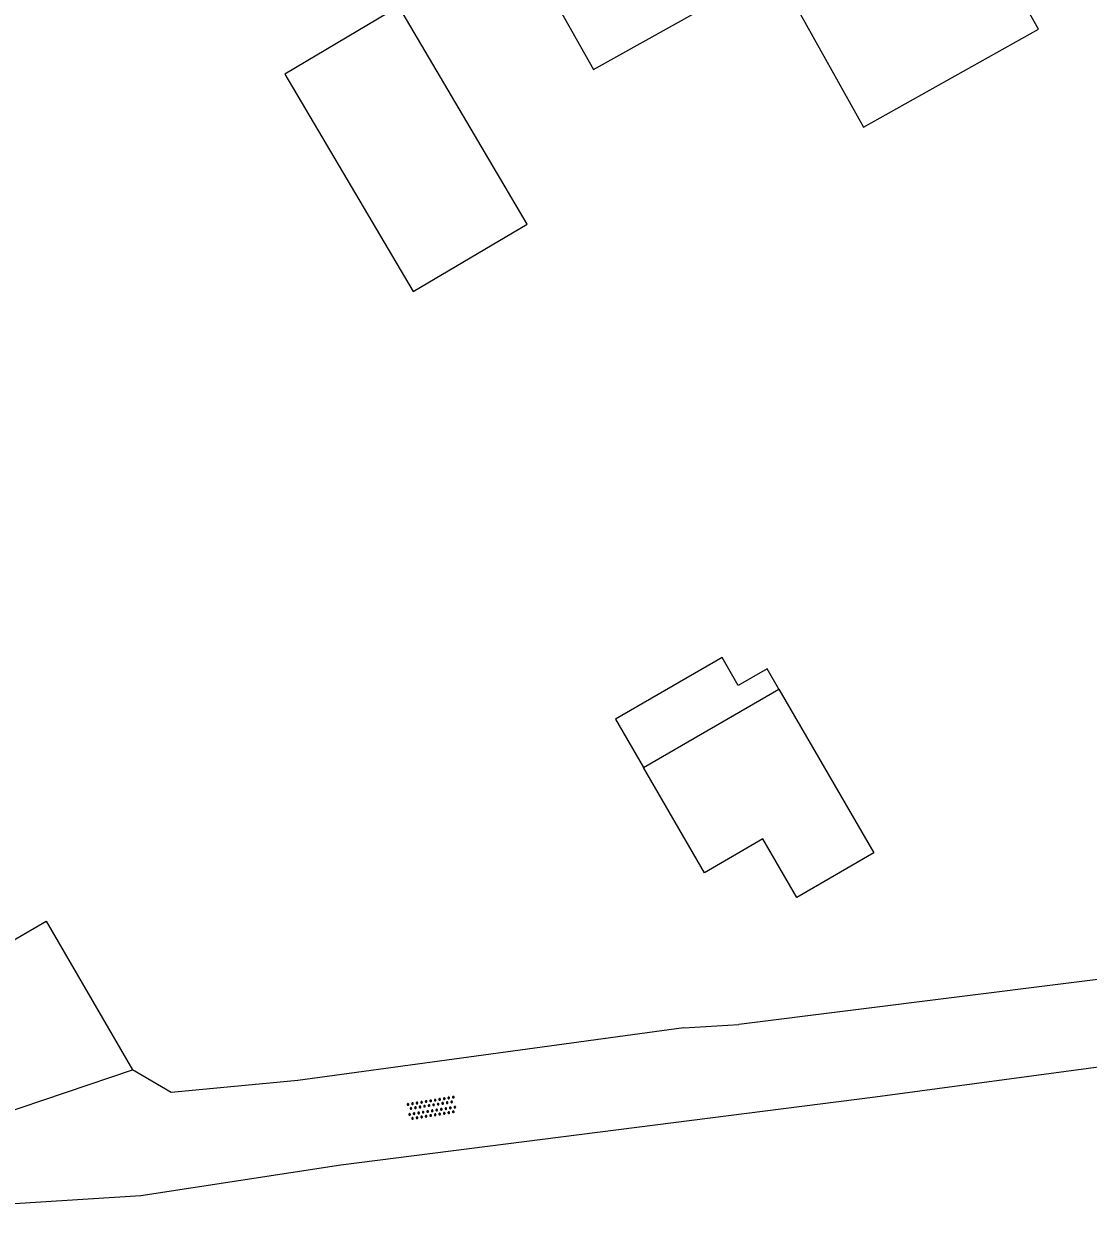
# Model space of a CAD drawing. Extents: x 135999 to 138000, y 396000 to 398501.
# Drawn here: x 136368.1 to 136414.4, y 397514.6 to 397566.8 of the extents above; entities that cross this region are included whole.
import ezdxf

# ---------------------------------------------------------------- set-up
doc = ezdxf.new("R2010")
doc.units = 0
for name, color, linetype in [('gg-afsc-hekwerk', 7, 'Continuous'), ('gg-bbg-bijgebouw', 7, 'Continuous'), ('gg-bbg-gedigitaliseerde bebouwing', 7, 'Continuous'), ('gg-bbg-gedigitaliseerde bijgebouw', 7, 'Continuous'), ('gg-bbg-luifel en loopbrug', 7, 'Continuous'), ('gg-knt-onverhard', 7, 'Continuous'), ('gt-symb-overige verharding', 7, 'Continuous')]:
    doc.layers.add(name, color=color, linetype=linetype)

# ---------------------------------------------------------------- blocks, each defined once
blk = doc.blocks.new('gt0-OVH')
at = {"layer": 'gt-symb-overige verharding'}
for points in [[(-0.972, 0.298), (-0.967, 0.308), (-0.965, 0.319), (-0.966, 0.33), (-0.971, 0.34), (-0.978, 0.348), (-0.988, 0.353), (-0.999, 0.355), (-1.01, 0.354), (-1.02, 0.349), (-1.028, 0.342), (-1.033, 0.332), (-1.035, 0.321), (-1.034, 0.31), (-1.029, 0.3), (-1.022, 0.292), (-1.012, 0.287), (-1.001, 0.285), (-0.99, 0.286), (-0.98, 0.291)], [(-0.872, 0.106), (-0.867, 0.116), (-0.865, 0.126), (-0.866, 0.137), (-0.871, 0.147), (-0.878, 0.156), (-0.888, 0.161), (-0.899, 0.163), (-0.91, 0.162), (-0.92, 0.157), (-0.928, 0.15), (-0.933, 0.14), (-0.935, 0.129), (-0.934, 0.118), (-0.929, 0.108), (-0.922, 0.1), (-0.912, 0.095), (-0.901, 0.092), (-0.89, 0.094), (-0.88, 0.098)], [(-0.772, 0.298), (-0.767, 0.308), (-0.765, 0.319), (-0.766, 0.33), (-0.771, 0.34), (-0.778, 0.348), (-0.788, 0.353), (-0.799, 0.355), (-0.81, 0.354), (-0.82, 0.349), (-0.828, 0.342), (-0.833, 0.332), (-0.835, 0.321), (-0.834, 0.31), (-0.829, 0.3), (-0.822, 0.292), (-0.812, 0.287), (-0.801, 0.285), (-0.79, 0.286), (-0.78, 0.291)], [(-0.672, 0.106), (-0.667, 0.116), (-0.665, 0.126), (-0.666, 0.137), (-0.671, 0.147), (-0.678, 0.156), (-0.688, 0.161), (-0.699, 0.163), (-0.71, 0.162), (-0.72, 0.157), (-0.728, 0.15), (-0.733, 0.14), (-0.735, 0.129), (-0.734, 0.118), (-0.729, 0.108), (-0.722, 0.1), (-0.712, 0.095), (-0.701, 0.092), (-0.69, 0.094), (-0.68, 0.098)], [(-0.572, 0.298), (-0.567, 0.308), (-0.565, 0.319), (-0.566, 0.33), (-0.571, 0.34), (-0.578, 0.348), (-0.588, 0.353), (-0.599, 0.355), (-0.61, 0.354), (-0.62, 0.349), (-0.628, 0.342), (-0.633, 0.332), (-0.635, 0.321), (-0.634, 0.31), (-0.629, 0.3), (-0.622, 0.292), (-0.612, 0.287), (-0.601, 0.285), (-0.59, 0.286), (-0.58, 0.291)], [(-0.472, 0.106), (-0.467, 0.116), (-0.465, 0.126), (-0.466, 0.137), (-0.471, 0.147), (-0.478, 0.156), (-0.488, 0.161), (-0.499, 0.163), (-0.51, 0.162), (-0.52, 0.157), (-0.528, 0.15), (-0.533, 0.14), (-0.535, 0.129), (-0.534, 0.118), (-0.529, 0.108), (-0.522, 0.1), (-0.512, 0.095), (-0.501, 0.092), (-0.49, 0.094), (-0.48, 0.098)], [(-0.372, 0.298), (-0.367, 0.308), (-0.365, 0.319), (-0.366, 0.33), (-0.371, 0.34), (-0.378, 0.348), (-0.388, 0.353), (-0.399, 0.355), (-0.41, 0.354), (-0.42, 0.349), (-0.428, 0.342), (-0.433, 0.332), (-0.435, 0.321), (-0.434, 0.31), (-0.429, 0.3), (-0.422, 0.292), (-0.412, 0.287), (-0.401, 0.285), (-0.39, 0.286), (-0.38, 0.291)], [(-0.272, 0.106), (-0.267, 0.116), (-0.265, 0.126), (-0.266, 0.137), (-0.271, 0.147), (-0.278, 0.156), (-0.288, 0.161), (-0.299, 0.163), (-0.31, 0.162), (-0.32, 0.157), (-0.328, 0.15), (-0.333, 0.14), (-0.335, 0.129), (-0.334, 0.118), (-0.329, 0.108), (-0.322, 0.1), (-0.312, 0.095), (-0.301, 0.092), (-0.29, 0.094), (-0.28, 0.098)], [(-0.172, 0.298), (-0.167, 0.308), (-0.165, 0.319), (-0.166, 0.33), (-0.171, 0.34), (-0.178, 0.348), (-0.188, 0.353), (-0.199, 0.355), (-0.21, 0.354), (-0.22, 0.349), (-0.228, 0.342), (-0.233, 0.332), (-0.235, 0.321), (-0.234, 0.31), (-0.229, 0.3), (-0.222, 0.292), (-0.212, 0.287), (-0.201, 0.285), (-0.19, 0.286), (-0.18, 0.291)], [(-0.072, 0.106), (-0.067, 0.116), (-0.065, 0.126), (-0.066, 0.137), (-0.071, 0.147), (-0.078, 0.156), (-0.088, 0.161), (-0.099, 0.163), (-0.11, 0.162), (-0.12, 0.157), (-0.128, 0.15), (-0.133, 0.14), (-0.135, 0.129), (-0.134, 0.118), (-0.129, 0.108), (-0.122, 0.1), (-0.112, 0.095), (-0.101, 0.092), (-0.09, 0.094), (-0.08, 0.098)], [(0.028, 0.298), (0.033, 0.308), (0.035, 0.319), (0.034, 0.33), (0.029, 0.34), (0.022, 0.348), (0.012, 0.353), (0.001, 0.355), (-0.01, 0.354), (-0.02, 0.349), (-0.028, 0.342), (-0.033, 0.332), (-0.035, 0.321), (-0.034, 0.31), (-0.029, 0.3), (-0.022, 0.292), (-0.012, 0.287), (-0.001, 0.285), (0.01, 0.286), (0.02, 0.291)], [(0.128, 0.106), (0.133, 0.116), (0.135, 0.126), (0.134, 0.137), (0.129, 0.147), (0.122, 0.156), (0.112, 0.161), (0.101, 0.163), (0.09, 0.162), (0.08, 0.157), (0.072, 0.15), (0.067, 0.14), (0.065, 0.129), (0.066, 0.118), (0.071, 0.108), (0.078, 0.1), (0.088, 0.095), (0.099, 0.092), (0.11, 0.094), (0.12, 0.098)], [(0.228, 0.298), (0.233, 0.308), (0.235, 0.319), (0.234, 0.33), (0.229, 0.34), (0.222, 0.348), (0.212, 0.353), (0.201, 0.355), (0.19, 0.354), (0.18, 0.349), (0.172, 0.342), (0.167, 0.332), (0.165, 0.321), (0.166, 0.31), (0.171, 0.3), (0.178, 0.292), (0.188, 0.287), (0.199, 0.285), (0.21, 0.286), (0.22, 0.291)], [(0.328, 0.106), (0.333, 0.116), (0.335, 0.126), (0.334, 0.137), (0.329, 0.147), (0.322, 0.156), (0.312, 0.161), (0.301, 0.163), (0.29, 0.162), (0.28, 0.157), (0.272, 0.15), (0.267, 0.14), (0.265, 0.129), (0.266, 0.118), (0.271, 0.108), (0.278, 0.1), (0.288, 0.095), (0.299, 0.092), (0.31, 0.094), (0.32, 0.098)], [(0.428, 0.298), (0.433, 0.308), (0.435, 0.319), (0.434, 0.33), (0.429, 0.34), (0.422, 0.348), (0.412, 0.353), (0.401, 0.355), (0.39, 0.354), (0.38, 0.349), (0.372, 0.342), (0.367, 0.332), (0.365, 0.321), (0.366, 0.31), (0.371, 0.3), (0.378, 0.292), (0.388, 0.287), (0.399, 0.285), (0.41, 0.286), (0.42, 0.291)], [(0.528, 0.106), (0.533, 0.116), (0.535, 0.126), (0.534, 0.137), (0.529, 0.147), (0.522, 0.156), (0.512, 0.161), (0.501, 0.163), (0.49, 0.162), (0.48, 0.157), (0.472, 0.15), (0.467, 0.14), (0.465, 0.129), (0.466, 0.118), (0.471, 0.108), (0.478, 0.1), (0.488, 0.095), (0.499, 0.092), (0.51, 0.094), (0.52, 0.098)], [(0.628, 0.298), (0.633, 0.308), (0.635, 0.319), (0.634, 0.33), (0.629, 0.34), (0.622, 0.348), (0.612, 0.353), (0.601, 0.355), (0.59, 0.354), (0.58, 0.349), (0.572, 0.342), (0.567, 0.332), (0.565, 0.321), (0.566, 0.31), (0.571, 0.3), (0.578, 0.292), (0.588, 0.287), (0.599, 0.285), (0.61, 0.286), (0.62, 0.291)], [(0.728, 0.106), (0.733, 0.116), (0.735, 0.126), (0.734, 0.137), (0.729, 0.147), (0.722, 0.156), (0.712, 0.161), (0.701, 0.163), (0.69, 0.162), (0.68, 0.157), (0.672, 0.15), (0.667, 0.14), (0.665, 0.129), (0.666, 0.118), (0.671, 0.108), (0.678, 0.1), (0.688, 0.095), (0.699, 0.092), (0.71, 0.094), (0.72, 0.098)], [(0.828, 0.298), (0.833, 0.308), (0.835, 0.319), (0.834, 0.33), (0.829, 0.34), (0.822, 0.348), (0.812, 0.353), (0.801, 0.355), (0.79, 0.354), (0.78, 0.349), (0.772, 0.342), (0.767, 0.332), (0.765, 0.321), (0.766, 0.31), (0.771, 0.3), (0.778, 0.292), (0.788, 0.287), (0.799, 0.285), (0.81, 0.286), (0.82, 0.291)], [(0.928, 0.106), (0.933, 0.116), (0.935, 0.126), (0.934, 0.137), (0.929, 0.147), (0.922, 0.156), (0.912, 0.161), (0.901, 0.163), (0.89, 0.162), (0.88, 0.157), (0.872, 0.15), (0.867, 0.14), (0.865, 0.129), (0.866, 0.118), (0.871, 0.108), (0.878, 0.1), (0.888, 0.095), (0.899, 0.092), (0.91, 0.094), (0.92, 0.098)], [(1.028, 0.298), (1.033, 0.308), (1.035, 0.319), (1.034, 0.33), (1.029, 0.34), (1.022, 0.348), (1.012, 0.353), (1.001, 0.355), (0.99, 0.354), (0.98, 0.349), (0.972, 0.342), (0.967, 0.332), (0.965, 0.321), (0.966, 0.31), (0.971, 0.3), (0.978, 0.292), (0.988, 0.287), (0.999, 0.285), (1.01, 0.286), (1.02, 0.291)], [(-0.972, -0.142), (-0.967, -0.132), (-0.965, -0.121), (-0.966, -0.11), (-0.971, -0.1), (-0.978, -0.092), (-0.988, -0.087), (-0.999, -0.085), (-1.01, -0.086), (-1.02, -0.091), (-1.028, -0.098), (-1.033, -0.108), (-1.035, -0.119), (-1.034, -0.13), (-1.029, -0.14), (-1.022, -0.148), (-1.012, -0.153), (-1.001, -0.155), (-0.99, -0.154), (-0.98, -0.149)], [(-0.872, -0.334), (-0.867, -0.324), (-0.865, -0.314), (-0.866, -0.303), (-0.871, -0.293), (-0.878, -0.284), (-0.888, -0.279), (-0.899, -0.277), (-0.91, -0.278), (-0.92, -0.283), (-0.928, -0.29), (-0.933, -0.3), (-0.935, -0.311), (-0.934, -0.322), (-0.929, -0.332), (-0.922, -0.34), (-0.912, -0.345), (-0.901, -0.348), (-0.89, -0.346), (-0.88, -0.342)], [(-0.772, -0.142), (-0.767, -0.132), (-0.765, -0.121), (-0.766, -0.11), (-0.771, -0.1), (-0.778, -0.092), (-0.788, -0.087), (-0.799, -0.085), (-0.81, -0.086), (-0.82, -0.091), (-0.828, -0.098), (-0.833, -0.108), (-0.835, -0.119), (-0.834, -0.13), (-0.829, -0.14), (-0.822, -0.148), (-0.812, -0.153), (-0.801, -0.155), (-0.79, -0.154), (-0.78, -0.149)], [(-0.672, -0.334), (-0.667, -0.324), (-0.665, -0.314), (-0.666, -0.303), (-0.671, -0.293), (-0.678, -0.284), (-0.688, -0.279), (-0.699, -0.277), (-0.71, -0.278), (-0.72, -0.283), (-0.728, -0.29), (-0.733, -0.3), (-0.735, -0.311), (-0.734, -0.322), (-0.729, -0.332), (-0.722, -0.34), (-0.712, -0.345), (-0.701, -0.348), (-0.69, -0.346), (-0.68, -0.342)], [(-0.572, -0.142), (-0.567, -0.132), (-0.565, -0.121), (-0.566, -0.11), (-0.571, -0.1), (-0.578, -0.092), (-0.588, -0.087), (-0.599, -0.085), (-0.61, -0.086), (-0.62, -0.091), (-0.628, -0.098), (-0.633, -0.108), (-0.635, -0.119), (-0.634, -0.13), (-0.629, -0.14), (-0.622, -0.148), (-0.612, -0.153), (-0.601, -0.155), (-0.59, -0.154), (-0.58, -0.149)], [(-0.472, -0.334), (-0.467, -0.324), (-0.465, -0.314), (-0.466, -0.303), (-0.471, -0.293), (-0.478, -0.284), (-0.488, -0.279), (-0.499, -0.277), (-0.51, -0.278), (-0.52, -0.283), (-0.528, -0.29), (-0.533, -0.3), (-0.535, -0.311), (-0.534, -0.322), (-0.529, -0.332), (-0.522, -0.34), (-0.512, -0.345), (-0.501, -0.348), (-0.49, -0.346), (-0.48, -0.342)], [(-0.372, -0.142), (-0.367, -0.132), (-0.365, -0.121), (-0.366, -0.11), (-0.371, -0.1), (-0.378, -0.092), (-0.388, -0.087), (-0.399, -0.085), (-0.41, -0.086), (-0.42, -0.091), (-0.428, -0.098), (-0.433, -0.108), (-0.435, -0.119), (-0.434, -0.13), (-0.429, -0.14), (-0.422, -0.148), (-0.412, -0.153), (-0.401, -0.155), (-0.39, -0.154), (-0.38, -0.149)], [(-0.272, -0.334), (-0.267, -0.324), (-0.265, -0.314), (-0.266, -0.303), (-0.271, -0.293), (-0.278, -0.284), (-0.288, -0.279), (-0.299, -0.277), (-0.31, -0.278), (-0.32, -0.283), (-0.328, -0.29), (-0.333, -0.3), (-0.335, -0.311), (-0.334, -0.322), (-0.329, -0.332), (-0.322, -0.34), (-0.312, -0.345), (-0.301, -0.348), (-0.29, -0.346), (-0.28, -0.342)], [(-0.172, -0.142), (-0.167, -0.132), (-0.165, -0.121), (-0.166, -0.11), (-0.171, -0.1), (-0.178, -0.092), (-0.188, -0.087), (-0.199, -0.085), (-0.21, -0.086), (-0.22, -0.091), (-0.228, -0.098), (-0.233, -0.108), (-0.235, -0.119), (-0.234, -0.13), (-0.229, -0.14), (-0.222, -0.148), (-0.212, -0.153), (-0.201, -0.155), (-0.19, -0.154), (-0.18, -0.149)], [(-0.072, -0.334), (-0.067, -0.324), (-0.065, -0.314), (-0.066, -0.303), (-0.071, -0.293), (-0.078, -0.284), (-0.088, -0.279), (-0.099, -0.277), (-0.11, -0.278), (-0.12, -0.283), (-0.128, -0.29), (-0.133, -0.3), (-0.135, -0.311), (-0.134, -0.322), (-0.129, -0.332), (-0.122, -0.34), (-0.112, -0.345), (-0.101, -0.348), (-0.09, -0.346), (-0.08, -0.342)], [(0.028, -0.142), (0.033, -0.132), (0.035, -0.121), (0.034, -0.11), (0.029, -0.1), (0.022, -0.092), (0.012, -0.087), (0.001, -0.085), (-0.01, -0.086), (-0.02, -0.091), (-0.028, -0.098), (-0.033, -0.108), (-0.035, -0.119), (-0.034, -0.13), (-0.029, -0.14), (-0.022, -0.148), (-0.012, -0.153), (-0.001, -0.155), (0.01, -0.154), (0.02, -0.149)], [(0.128, -0.334), (0.133, -0.324), (0.135, -0.314), (0.134, -0.303), (0.129, -0.293), (0.122, -0.284), (0.112, -0.279), (0.101, -0.277), (0.09, -0.278), (0.08, -0.283), (0.072, -0.29), (0.067, -0.3), (0.065, -0.311), (0.066, -0.322), (0.071, -0.332), (0.078, -0.34), (0.088, -0.345), (0.099, -0.348), (0.11, -0.346), (0.12, -0.342)], [(0.228, -0.142), (0.233, -0.132), (0.235, -0.121), (0.234, -0.11), (0.229, -0.1), (0.222, -0.092), (0.212, -0.087), (0.201, -0.085), (0.19, -0.086), (0.18, -0.091), (0.172, -0.098), (0.167, -0.108), (0.165, -0.119), (0.166, -0.13), (0.171, -0.14), (0.178, -0.148), (0.188, -0.153), (0.199, -0.155), (0.21, -0.154), (0.22, -0.149)], [(0.328, -0.334), (0.333, -0.324), (0.335, -0.314), (0.334, -0.303), (0.329, -0.293), (0.322, -0.284), (0.312, -0.279), (0.301, -0.277), (0.29, -0.278), (0.28, -0.283), (0.272, -0.29), (0.267, -0.3), (0.265, -0.311), (0.266, -0.322), (0.271, -0.332), (0.278, -0.34), (0.288, -0.345), (0.299, -0.348), (0.31, -0.346), (0.32, -0.342)], [(0.428, -0.142), (0.433, -0.132), (0.435, -0.121), (0.434, -0.11), (0.429, -0.1), (0.422, -0.092), (0.412, -0.087), (0.401, -0.085), (0.39, -0.086), (0.38, -0.091), (0.372, -0.098), (0.367, -0.108), (0.365, -0.119), (0.366, -0.13), (0.371, -0.14), (0.378, -0.148), (0.388, -0.153), (0.399, -0.155), (0.41, -0.154), (0.42, -0.149)], [(0.528, -0.334), (0.533, -0.324), (0.535, -0.314), (0.534, -0.303), (0.529, -0.293), (0.522, -0.284), (0.512, -0.279), (0.501, -0.277), (0.49, -0.278), (0.48, -0.283), (0.472, -0.29), (0.467, -0.3), (0.465, -0.311), (0.466, -0.322), (0.471, -0.332), (0.478, -0.34), (0.488, -0.345), (0.499, -0.348), (0.51, -0.346), (0.52, -0.342)], [(0.628, -0.142), (0.633, -0.132), (0.635, -0.121), (0.634, -0.11), (0.629, -0.1), (0.622, -0.092), (0.612, -0.087), (0.601, -0.085), (0.59, -0.086), (0.58, -0.091), (0.572, -0.098), (0.567, -0.108), (0.565, -0.119), (0.566, -0.13), (0.571, -0.14), (0.578, -0.148), (0.588, -0.153), (0.599, -0.155), (0.61, -0.154), (0.62, -0.149)], [(0.728, -0.334), (0.733, -0.324), (0.735, -0.314), (0.734, -0.303), (0.729, -0.293), (0.722, -0.284), (0.712, -0.279), (0.701, -0.277), (0.69, -0.278), (0.68, -0.283), (0.672, -0.29), (0.667, -0.3), (0.665, -0.311), (0.666, -0.322), (0.671, -0.332), (0.678, -0.34), (0.688, -0.345), (0.699, -0.348), (0.71, -0.346), (0.72, -0.342)], [(0.828, -0.142), (0.833, -0.132), (0.835, -0.121), (0.834, -0.11), (0.829, -0.1), (0.822, -0.092), (0.812, -0.087), (0.801, -0.085), (0.79, -0.086), (0.78, -0.091), (0.772, -0.098), (0.767, -0.108), (0.765, -0.119), (0.766, -0.13), (0.771, -0.14), (0.778, -0.148), (0.788, -0.153), (0.799, -0.155), (0.81, -0.154), (0.82, -0.149)], [(0.928, -0.334), (0.933, -0.324), (0.935, -0.314), (0.934, -0.303), (0.929, -0.293), (0.922, -0.284), (0.912, -0.279), (0.901, -0.277), (0.89, -0.278), (0.88, -0.283), (0.872, -0.29), (0.867, -0.3), (0.865, -0.311), (0.866, -0.322), (0.871, -0.332), (0.878, -0.34), (0.888, -0.345), (0.899, -0.348), (0.91, -0.346), (0.92, -0.342)], [(1.028, -0.142), (1.033, -0.132), (1.035, -0.121), (1.034, -0.11), (1.029, -0.1), (1.022, -0.092), (1.012, -0.087), (1.001, -0.085), (0.99, -0.086), (0.98, -0.091), (0.972, -0.098), (0.967, -0.108), (0.965, -0.119), (0.966, -0.13), (0.971, -0.14), (0.978, -0.148), (0.988, -0.153), (0.999, -0.155), (1.01, -0.154), (1.02, -0.149)]]:
    blk.add_lwpolyline(points, close=True, dxfattribs=at)

msp = doc.modelspace()

# ---------------------------------------------------------------- linework, layer by layer
at = {"layer": 'gg-afsc-hekwerk'}
for points in [[(136621.411, 397588.854), (136621.406, 397588.858), (136620.915, 397588.03), (136585.79, 397571.666), (136553.177, 397557.435), (136549.48, 397559.101), (136547.482, 397555.561), (136546.046, 397554.14), (136531.516, 397549.245), (136516.854, 397544.526), (136500.884, 397540.314), (136486.312, 397536.774), (136477.186, 397534.689), (136463.845, 397532.734), (136451.573, 397530.922), (136436.93, 397528.701), (136418.19, 397525.62), (136399.193, 397523.233)], [(136621.411, 397588.854), (136621.406, 397588.858), (136620.915, 397588.03), (136585.79, 397571.666), (136553.177, 397557.435), (136549.48, 397559.101), (136547.482, 397555.561), (136546.046, 397554.14), (136531.516, 397549.245), (136516.854, 397544.526), (136500.884, 397540.314), (136486.312, 397536.774), (136477.186, 397534.689), (136463.845, 397532.734), (136451.573, 397530.922), (136436.93, 397528.701), (136418.19, 397525.62), (136399.193, 397523.233)], [(136396.798, 397523.091), (136379.979, 397520.798), (136374.465, 397520.27), (136372.773, 397521.254)], [(136396.798, 397523.091), (136379.979, 397520.798), (136374.465, 397520.27), (136372.773, 397521.254)]]:
    msp.add_lwpolyline(points, dxfattribs=at)
at = {"layer": 'gg-bbg-bijgebouw'}
msp.add_line((136366.931, 397519.284), (136372.773, 397521.254), dxfattribs=at)
at = {"layer": 'gg-bbg-gedigitaliseerde bebouwing'}
msp.add_lwpolyline([(136387.75, 397573.87), (136392.867, 397564.811), (136400.762, 397569.223), (136404.626, 397562.308), (136412.251, 397566.569), (136401.72, 397585.27)], dxfattribs=at)
at = {"layer": 'gg-bbg-gedigitaliseerde bijgebouw'}
msp.add_line((136395.041, 397534.422), (136400.94, 397537.838), dxfattribs=at)
for points in [[(136384.387, 397567.553), (136379.42, 397564.62), (136385.009, 397555.153), (136389.976, 397558.085), (136384.387, 397567.553)], [(136400.94, 397537.838), (136405.068, 397530.708), (136401.715, 397528.766), (136400.241, 397531.311), (136397.696, 397529.837), (136395.041, 397534.422)], [(136366.931, 397519.284), (136363.792, 397524.701), (136366.844, 397526.47), (136367.525, 397526.864), (136369.02, 397527.731), (136372.773, 397521.254)]]:
    msp.add_lwpolyline(points, dxfattribs=at)
at = {"layer": 'gg-bbg-luifel en loopbrug'}
msp.add_lwpolyline([(136400.94, 397537.838), (136400.428, 397538.72), (136399.169, 397537.991), (136398.463, 397539.211), (136393.824, 397536.524), (136395.041, 397534.422)], dxfattribs=at)
at = {"layer": 'gg-knt-onverhard'}
msp.add_line((136396.798, 397523.091), (136399.193, 397523.233), dxfattribs=at)
msp.add_lwpolyline([(136639.246, 397592.88), (136622.553, 397584.429), (136599.631, 397573.262), (136579.977, 397563.993), (136564.371, 397556.955), (136549.256, 397550.928), (136530.393, 397544.36), (136517.395, 397540.952), (136502.168, 397536.704), (136487.235, 397533.045), (136472.835, 397530.051), (136464.734, 397528.632), (136447.214, 397526.032), (136428.364, 397523.182), (136405.127, 397520.073), (136381.857, 397517.108), (136373.144, 397515.77), (136364.177, 397515.209), (136350.892, 397515.121), (136337.996, 397514.729), (136334.601, 397514.074)], dxfattribs=at)

# ---------------------------------------------------------------- block references
at = {"layer": 'gt-symb-overige verharding', "rotation": 9.094804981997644}
msp.add_blockref('gt0-OVH', (136385.818, 397519.594), dxfattribs=at)

doc.saveas('drawing.dxf')
